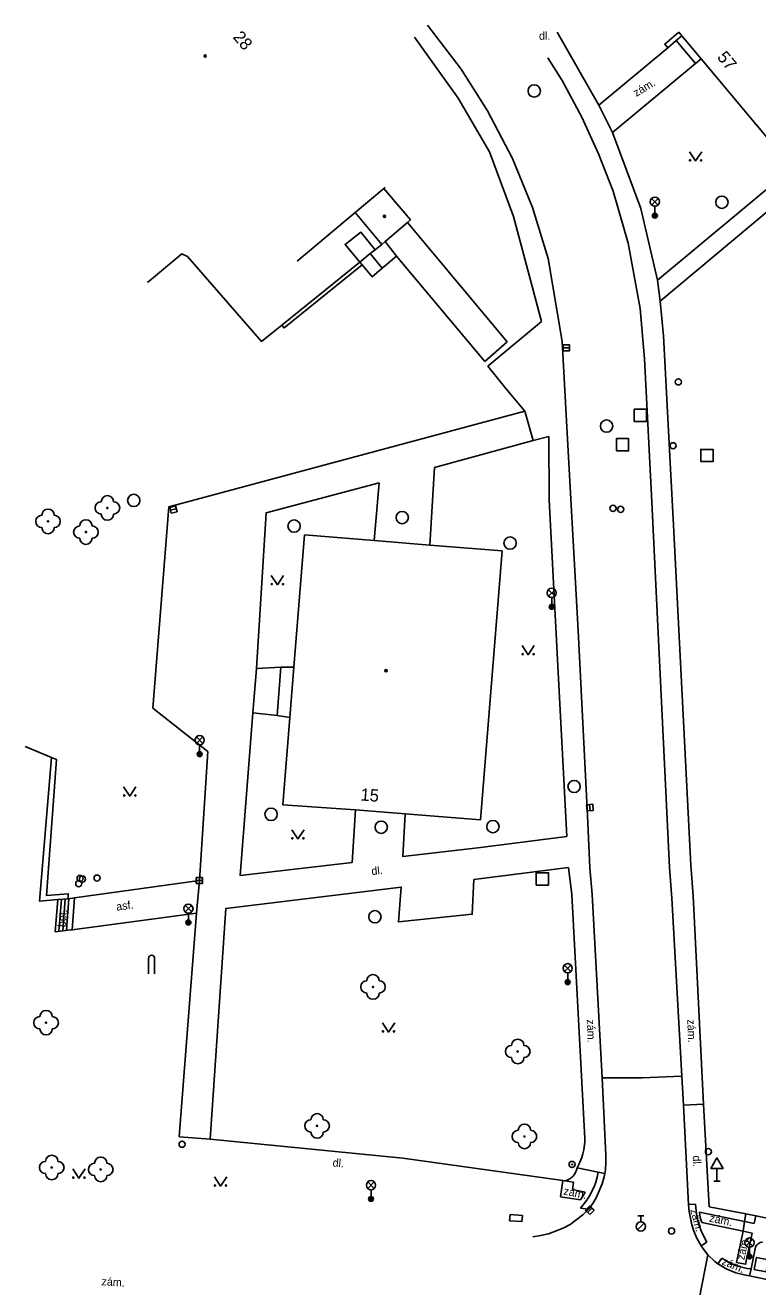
# Model space of a CAD drawing. Extents: x -598341 to -594502, y -1162301 to -1161406.
# Drawn here: x -595007.2 to -594947.8, y -1161530.4 to -1161428 of the extents above; entities that cross this region are included whole.
import ezdxf

# ---------------------------------------------------------------- set-up
doc = ezdxf.new("R2010")
doc.units = 0
for name, color, linetype in [('Vrstva 10', 7, 'Continuous'), ('Vrstva 11', 7, 'Continuous'), ('Vrstva 22', 7, 'Continuous'), ('Vrstva 24', 7, 'Continuous'), ('Vrstva 25', 7, 'Continuous'), ('Vrstva 26', 7, 'Continuous'), ('Vrstva 27', 7, 'Continuous'), ('Vrstva 28', 7, 'Continuous'), ('Vrstva 33', 7, 'Continuous'), ('Vrstva 34', 7, 'Continuous'), ('Vrstva 36', 7, 'Continuous'), ('Vrstva 38', 7, 'Continuous'), ('Vrstva 39', 7, 'Continuous'), ('Vrstva 40', 7, 'Continuous'), ('Vrstva 46', 7, 'Continuous'), ('Vrstva 5', 7, 'Continuous'), ('Vrstva 7', 7, 'Continuous')]:
    doc.layers.add(name, color=color, linetype=linetype)

msp = doc.modelspace()

# ---------------------------------------------------------------- linework, layer by layer
at = {"layer": 'Vrstva 10'}
for points in [[(-594974.58, -1161428), (-594971.86, -1161431.56), (-594969.7, -1161434.94), (-594967.67, -1161438.82), (-594966.06, -1161442.8), (-594964.79, -1161446.94)], [(-594964.81, -1161430.66), (-594963.66, -1161432.5), (-594962.05, -1161435.47), (-594960.69, -1161438.43), (-594959.5, -1161441.47), (-594958.3, -1161445.71)], [(-594954.93, -1161496.39), (-594956.37, -1161466.69), (-594956.96, -1161455.09), (-594957.31, -1161450.99), (-594958.3, -1161445.71)], [(-594964.79, -1161446.94), (-594963.65, -1161453.68), (-594963.21, -1161461.62), (-594962.36, -1161477.15), (-594961.58, -1161492.18), (-594961.39, -1161496.43)], [(-594960.41, -1161513.48), (-594961.2, -1161498.59), (-594961.39, -1161496.43)], [(-594953.93, -1161513.35), (-594954.74, -1161498.89), (-594954.93, -1161496.39)], [(-594960.1, -1161519.77), (-594960.41, -1161513.48)], [(-594953.79, -1161515.7), (-594953.93, -1161513.35)], [(-594953.38, -1161523.77), (-594953.79, -1161515.7)], [(-594960.19, -1161521.25), (-594960.14, -1161520.94), (-594960.09, -1161520.36), (-594960.1, -1161519.77)], [(-594961.5, -1161524.15), (-594961.15, -1161523.68), (-594960.85, -1161523.17), (-594960.39, -1161522.09), (-594960.23, -1161521.52), (-594960.19, -1161521.25)], [(-594953.38, -1161523.77), (-594953.34, -1161524.32), (-594953.12, -1161525.41), (-594952.95, -1161525.94), (-594952.73, -1161526.45), (-594952.47, -1161526.94), (-594952.35, -1161527.13)], [(-594966.04, -1161526.38), (-594965.4, -1161526.29), (-594964.77, -1161526.15), (-594963.56, -1161525.69), (-594963, -1161525.38), (-594961.96, -1161524.61), (-594961.5, -1161524.15)], [(-594952.35, -1161527.13), (-594952.17, -1161527.4), (-594951.83, -1161527.84)], [(-594951.83, -1161527.84), (-594951.26, -1161528.38), (-594951, -1161528.58)], [(-594951, -1161528.58), (-594950.95, -1161528.62), (-594950.27, -1161529.02), (-594949.54, -1161529.31), (-594949.1, -1161529.42)], [(-594949.1, -1161529.42), (-594948.43, -1161529.56)], [(-594948.43, -1161529.56), (-594945.61, -1161530.16), (-594944.23, -1161530.46)]]:
    msp.add_lwpolyline(points, dxfattribs=at)
at = {"layer": 'Vrstva 11'}
for p, q in [((-594960.68, -1161434.49), (-594964.06, -1161428.57)), ((-594954.39, -1161429.24), (-594955.06, -1161429.83)), ((-594953.92, -1161428.86), (-594954.39, -1161429.24)), ((-594952.83, -1161431.11), (-594954.39, -1161429.24)), ((-594955.06, -1161429.83), (-594960.68, -1161434.49)), ((-594952.37, -1161430.72), (-594952.83, -1161431.11)), ((-594959.56, -1161436.72), (-594952.83, -1161431.11)), ((-594934.48, -1161432.67), (-594955.7, -1161450.41)), ((-594959.56, -1161436.72), (-594960.68, -1161434.49)), ((-594957.27, -1161442.89), (-594959.56, -1161436.72)), ((-594955.9, -1161448.71), (-594944.97, -1161439.59)), ((-594955.9, -1161448.71), (-594957.27, -1161442.89)), ((-594976.22, -1161444.02), (-594968.11, -1161453.72)), ((-594978.84, -1161446.23), (-594978.3, -1161445.8)), ((-594977.11, -1161446.76), (-594978.03, -1161445.57)), ((-594980.08, -1161447.24), (-594979.23, -1161446.55)), ((-594978.84, -1161446.23), (-594979.23, -1161446.55)), ((-594979.23, -1161446.55), (-594978.26, -1161447.74)), ((-594978.26, -1161447.74), (-594977.11, -1161446.76)), ((-594977.11, -1161446.76), (-594969.94, -1161455.32)), ((-594986.42, -1161452.35), (-594980.08, -1161447.24)), ((-594980.08, -1161447.24), (-594979.89, -1161447.46)), ((-594955.7, -1161450.41), (-594955.9, -1161448.71)), ((-594955.41, -1161453.21), (-594955.7, -1161450.41)), ((-594954.84, -1161464.01), (-594955.41, -1161453.21)), ((-594966.69, -1161459.35), (-594968.23, -1161457.51)), ((-594966.01, -1161461.71), (-594966.69, -1161459.35)), ((-594964.71, -1161466.53), (-594964.74, -1161461.39)), ((-594954.6, -1161468.6), (-594954.84, -1161464.01)), ((-594963.99, -1161480.01), (-594964.71, -1161466.53)), ((-594953.2, -1161496.22), (-594954.6, -1161468.6)), ((-594988.46, -1161480.24), (-594988.77, -1161483.84)), ((-594988.46, -1161480.24), (-594986.5, -1161480.14)), ((-594985.77, -1161484.22), (-594985.44, -1161480.13)), ((-594963.26, -1161493.89), (-594963.99, -1161480.01)), ((-594988.77, -1161483.84), (-594986.8, -1161484.05)), ((-595007.25, -1161486.58), (-595005.11, -1161487.46)), ((-594993.11, -1161497.46), (-594993.35, -1161500.1)), ((-595003.44, -1161501.45), (-595003.25, -1161498.86)), ((-594994.76, -1161518.26), (-594993.35, -1161500.1)), ((-594963.6, -1161521.82), (-594963.79, -1161523.15)), ((-594962.73, -1161521.94), (-594962.82, -1161522.56)), ((-594953.38, -1161523.77), (-594952.83, -1161523.75)), ((-594948.06, -1161525.31), (-594947.93, -1161524.68)), ((-594952.35, -1161527.13), (-594951.9, -1161526.81)), ((-594951, -1161528.58), (-594950.69, -1161528.12))]:
    msp.add_line(p, q, dxfattribs=at)
for points in [[(-594954.18, -1161428.55), (-594955.32, -1161429.53), (-594955.06, -1161429.83)], [(-594980.08, -1161447.24), (-594981.28, -1161445.8), (-594979.99, -1161444.81), (-594978.84, -1161446.23)], [(-594997.32, -1161448.9), (-594994.52, -1161446.56), (-594994.08, -1161446.77), (-594988.06, -1161453.68), (-594986.42, -1161452.35)], [(-594986.42, -1161452.35), (-594986.23, -1161452.58), (-594979.89, -1161447.46)], [(-594979.89, -1161447.46), (-594979.07, -1161448.44), (-594978.26, -1161447.74)], [(-594966.69, -1161459.35), (-594995.59, -1161467.11), (-594996.88, -1161483.47)], [(-594964.74, -1161461.39), (-594966.01, -1161461.71)], [(-594966.01, -1161461.71), (-594974.01, -1161463.91), (-594974.4, -1161470.21)], [(-594978.91, -1161469.84), (-594978.51, -1161465.17), (-594987.69, -1161467.59), (-594988.46, -1161480.24)], [(-594993.11, -1161497.46), (-594992.41, -1161486.98), (-594996.88, -1161483.47)], [(-594980.43, -1161491.72), (-594980.7, -1161495.98), (-594989.79, -1161497.06), (-594988.77, -1161483.84)], [(-595005.11, -1161487.46), (-595006.09, -1161499.14), (-595004.61, -1161499.01)], [(-595005.11, -1161487.46), (-595004.71, -1161487.63), (-595005.53, -1161498.67), (-595003.76, -1161498.53), (-595003.77, -1161498.93)], [(-594976.39, -1161492.05), (-594976.6, -1161495.5), (-594970.51, -1161494.81), (-594963.26, -1161493.89)], [(-594952.16, -1161515.61), (-594953.02, -1161498.71), (-594953.2, -1161496.22)], [(-594963.13, -1161496.39), (-594970.81, -1161497.38), (-594970.95, -1161500.19), (-594976.95, -1161500.82), (-594976.72, -1161497.99), (-594990.97, -1161499.74), (-594992.23, -1161518.47)], [(-594961.81, -1161518.4), (-594962.87, -1161498.59), (-594963.13, -1161496.39)], [(-595003.25, -1161498.86), (-594993.11, -1161497.46)], [(-595004.61, -1161499.01), (-595004.81, -1161501.61)], [(-595004.61, -1161499.01), (-595003.77, -1161498.93)], [(-595004.31, -1161498.98), (-595004.51, -1161501.58)], [(-595004, -1161498.95), (-595004.21, -1161501.54)], [(-595003.7, -1161498.92), (-595003.9, -1161501.51)], [(-595003.77, -1161498.93), (-595003.25, -1161498.86)], [(-595003.44, -1161501.45), (-594993.35, -1161500.1)], [(-595003.57, -1161501.47), (-595003.44, -1161501.45)], [(-595003.57, -1161501.47), (-595004.81, -1161501.61)], [(-594960.41, -1161513.48), (-594957.14, -1161513.48), (-594953.93, -1161513.35)], [(-594953.79, -1161515.7), (-594952.16, -1161515.61)], [(-594948.74, -1161524.52), (-594951.7, -1161523.95), (-594952.16, -1161515.61)], [(-594994.76, -1161518.26), (-594992.23, -1161518.47)], [(-594992.23, -1161518.47), (-594976.59, -1161520), (-594963.6, -1161521.82)], [(-594962.44, -1161520.79), (-594962.29, -1161520.51), (-594962.05, -1161519.94), (-594961.96, -1161519.64), (-594961.89, -1161519.33), (-594961.81, -1161518.71), (-594961.81, -1161518.4)], [(-594963.44, -1161521.84), (-594963.25, -1161521.79), (-594963.07, -1161521.71), (-594962.91, -1161521.61), (-594962.77, -1161521.48), (-594962.65, -1161521.33), (-594962.48, -1161520.98), (-594962.44, -1161520.79)], [(-594960.72, -1161521.14), (-594962.44, -1161520.79)], [(-594963.6, -1161521.82), (-594963.44, -1161521.84)], [(-594962.73, -1161521.94), (-594963.44, -1161521.84)], [(-594960.72, -1161521.14), (-594960.8, -1161521.54), (-594960.92, -1161521.94), (-594961.06, -1161522.33), (-594961.42, -1161523.07), (-594961.64, -1161523.42), (-594962.15, -1161524.06)], [(-594960.19, -1161521.25), (-594960.72, -1161521.14)], [(-594961.77, -1161522.77), (-594962.82, -1161522.56)], [(-594961.77, -1161522.77), (-594961.96, -1161523.08), (-594962.17, -1161523.38)], [(-594962.17, -1161523.38), (-594963.79, -1161523.15)], [(-594952.83, -1161523.75), (-594952.75, -1161524.56), (-594952.57, -1161525.34), (-594952.28, -1161526.1), (-594951.9, -1161526.81)], [(-594961.5, -1161524.15), (-594962.15, -1161524.06)], [(-594952.5, -1161524.39), (-594952.43, -1161524.81), (-594952.32, -1161525.23)], [(-594952.5, -1161524.39), (-594948.84, -1161525.15)], [(-594948.84, -1161525.15), (-594948.74, -1161524.52)], [(-594947.93, -1161524.68), (-594948.74, -1161524.52)], [(-594884.07, -1161542.11), (-594900.82, -1161536.72), (-594917.31, -1161531.6), (-594930.46, -1161528.3), (-594947.93, -1161524.68)], [(-594952.32, -1161525.23), (-594948.96, -1161525.93)], [(-594949.49, -1161528.47), (-594948.96, -1161525.94), (-594948.96, -1161525.93)], [(-594948.96, -1161525.93), (-594948.84, -1161525.15)], [(-594948.96, -1161525.93), (-594948.22, -1161526.08)], [(-594948.84, -1161525.15), (-594948.06, -1161525.31)], [(-594949.49, -1161528.47), (-594948.75, -1161528.62), (-594948.22, -1161526.08)], [(-594947.38, -1161526.82), (-594947.47, -1161526.83), (-594947.56, -1161526.86), (-594947.65, -1161526.9), (-594947.73, -1161526.95), (-594947.8, -1161527.01), (-594947.86, -1161527.08), (-594947.92, -1161527.16), (-594947.96, -1161527.24)], [(-594953.23, -1161534.8), (-594952.53, -1161531.44), (-594951.83, -1161527.84)], [(-594948.31, -1161528.98), (-594947.96, -1161527.24)], [(-594950.69, -1161528.12), (-594950.15, -1161528.46), (-594949.56, -1161528.72), (-594948.63, -1161528.95), (-594948.31, -1161528.98)], [(-594948.43, -1161529.56), (-594948.31, -1161528.98)]]:
    msp.add_lwpolyline(points, dxfattribs=at)
at = {"layer": 'Vrstva 22'}
for centre in [(-595000.58, -1161467.2), (-595005.4, -1161468.29), (-595002.32, -1161469.16), (-594979.01, -1161506.1), (-595005.56, -1161509), (-594967.26, -1161511.34), (-594983.55, -1161517.38), (-594966.71, -1161518.24), (-595005.1, -1161520.76), (-595001.12, -1161520.92)]:
    msp.add_circle(centre, 0.05, dxfattribs=at)
for centre, start, end in [((-595000.58, -1161466.7), 0, 180), ((-595005.4, -1161467.79), 0, 180), ((-595001.08, -1161467.2), 90, 270), ((-595000.08, -1161467.2), 270, 90), ((-595005.9, -1161468.29), 90, 270), ((-595004.9, -1161468.29), 270, 90), ((-595002.82, -1161469.16), 90, 270), ((-595002.32, -1161468.66), 0, 180), ((-595001.82, -1161469.16), 270, 90), ((-595000.58, -1161467.7), 180, 0), ((-595005.4, -1161468.79), 180, 0), ((-595002.32, -1161469.66), 180, 0), ((-594979.01, -1161505.6), 0, 180), ((-594979.51, -1161506.1), 90, 270), ((-594978.51, -1161506.1), 270, 90), ((-594979.01, -1161506.6), 180, 0), ((-595006.06, -1161509), 90, 270), ((-595005.56, -1161508.5), 0, 180), ((-595005.06, -1161509), 270, 90), ((-595005.56, -1161509.5), 180, 0), ((-594967.26, -1161510.84), 0, 180), ((-594967.76, -1161511.34), 90, 270), ((-594966.76, -1161511.34), 270, 90), ((-594967.26, -1161511.84), 180, 0), ((-594983.55, -1161516.88), 0, 180), ((-594984.05, -1161517.38), 90, 270), ((-594983.05, -1161517.38), 270, 90), ((-594967.21, -1161518.24), 90, 270), ((-594966.71, -1161517.74), 0, 180), ((-594966.21, -1161518.24), 270, 90), ((-594983.55, -1161517.88), 180, 0), ((-594966.71, -1161518.74), 180, 0), ((-595005.1, -1161520.26), 0, 180), ((-595005.6, -1161520.76), 90, 270), ((-595004.6, -1161520.76), 270, 90), ((-595001.62, -1161520.92), 90, 270), ((-595001.12, -1161520.42), 0, 180), ((-595000.62, -1161520.92), 270, 90), ((-595005.1, -1161521.26), 180, 0), ((-595001.12, -1161521.42), 180, 0)]:
    msp.add_arc(centre, 0.5, start, end, dxfattribs=at)
at = {"layer": 'Vrstva 24'}
msp.add_lwpolyline([(-594967.92, -1161525.08), (-594966.92, -1161525.15), (-594966.88, -1161524.66), (-594967.88, -1161524.59)], close=True, dxfattribs=at)
at = {"layer": 'Vrstva 25'}
for radius in [0.25, 0.0303]:
    msp.add_circle((-594962.84, -1161520.51), radius, dxfattribs=at)
at = {"layer": 'Vrstva 26'}
for points in [[(-594957.79, -1161460.19), (-594956.79, -1161460.19), (-594956.79, -1161459.19), (-594957.79, -1161459.19)], [(-594959.25, -1161462.57), (-594958.25, -1161462.57), (-594958.25, -1161461.57), (-594959.25, -1161461.57)], [(-594952.39, -1161463.44), (-594951.39, -1161463.44), (-594951.39, -1161462.44), (-594952.39, -1161462.44)], [(-594965.75, -1161497.82), (-594964.75, -1161497.82), (-594964.75, -1161496.82), (-594965.75, -1161496.82)], [(-594946.89, -1161528.27), (-594947.86, -1161528.06), (-594948.07, -1161529.03), (-594947.09, -1161529.24)]]:
    msp.add_lwpolyline(points, close=True, dxfattribs=at)
at = {"layer": 'Vrstva 27'}
for p, q in [((-594963.56, -1161454.2), (-594963.06, -1161454.2)), ((-594995.46, -1161467.39), (-594994.98, -1161467.27)), ((-594961.42, -1161491.28), (-594961.38, -1161491.78)), ((-594993.36, -1161497.46), (-594992.86, -1161497.46)), ((-594961.58, -1161524.42), (-594961.24, -1161524.06))]:
    msp.add_line(p, q, dxfattribs=at)
for points in [[(-594963.56, -1161454.45), (-594963.06, -1161454.45), (-594963.06, -1161453.95), (-594963.56, -1161453.95)], [(-594995.4, -1161467.63), (-594994.92, -1161467.51), (-594995.04, -1161467.03), (-594995.52, -1161467.15)], [(-594961.67, -1161491.3), (-594961.63, -1161491.8), (-594961.13, -1161491.76), (-594961.17, -1161491.26)], [(-594993.36, -1161497.71), (-594992.86, -1161497.71), (-594992.86, -1161497.21), (-594993.36, -1161497.21)], [(-594961.4, -1161524.59), (-594961.06, -1161524.23), (-594961.42, -1161523.89), (-594961.76, -1161524.25)]]:
    msp.add_lwpolyline(points, close=True, dxfattribs=at)
for centre in [(-594965.92, -1161433.34), (-594950.68, -1161442.38), (-594960.04, -1161460.55), (-594998.44, -1161466.59), (-594976.64, -1161467.98), (-594985.42, -1161468.67), (-594967.88, -1161470.05), (-594962.68, -1161489.82), (-594987.29, -1161492.08), (-594978.34, -1161493.13), (-594969.27, -1161493.08), (-594978.85, -1161500.4)]:
    msp.add_circle(centre, 0.5, dxfattribs=at)
at = {"layer": 'Vrstva 28'}
for p, q in [((-594957.51, -1161524.68), (-594957.01, -1161524.68)), ((-594957.26, -1161525.18), (-594957.26, -1161524.68)), ((-594957.52, -1161525.82), (-594956.99, -1161525.29))]:
    msp.add_line(p, q, dxfattribs=at)
for centre, radius in [((-594954.21, -1161456.96), 0.25), ((-594954.64, -1161462.15), 0.25), ((-594959.52, -1161467.23), 0.25), ((-594958.9, -1161467.31), 0.25), ((-595002.79, -1161497.29), 0.25), ((-595002.6, -1161497.34), 0.25), ((-595001.41, -1161497.26), 0.25), ((-595002.9, -1161497.71), 0.25), ((-594994.51, -1161518.87), 0.25), ((-594951.77, -1161519.48), 0.25), ((-594957.26, -1161525.55), 0.375), ((-594954.77, -1161525.92), 0.25)]:
    msp.add_circle(centre, radius, dxfattribs=at)
at = {"layer": 'Vrstva 33'}
for p, q in [((-594956.39, -1161442.6), (-594955.85, -1161442.07)), ((-594956.39, -1161442.07), (-594955.85, -1161442.6)), ((-594956.12, -1161442.71), (-594956.12, -1161443.46)), ((-594964.77, -1161474.37), (-594964.23, -1161473.84)), ((-594964.77, -1161473.84), (-594964.23, -1161474.37)), ((-594964.5, -1161474.48), (-594964.5, -1161475.23)), ((-594993.35, -1161486.33), (-594992.83, -1161485.8)), ((-594993.35, -1161485.8), (-594992.83, -1161486.33)), ((-594993.09, -1161486.44), (-594993.09, -1161487.19)), ((-594994.27, -1161500), (-594993.73, -1161499.47)), ((-594994.27, -1161499.47), (-594993.73, -1161500)), ((-594994, -1161500.11), (-594994, -1161500.86)), ((-594963.46, -1161504.85), (-594962.94, -1161504.32)), ((-594963.46, -1161504.32), (-594962.94, -1161504.85)), ((-594963.2, -1161504.96), (-594963.2, -1161505.71)), ((-594979.44, -1161522.46), (-594978.91, -1161521.93)), ((-594979.44, -1161521.93), (-594978.91, -1161522.46)), ((-594979.17, -1161522.57), (-594979.17, -1161523.32)), ((-594948.7, -1161527.13), (-594948.18, -1161526.6)), ((-594948.7, -1161526.6), (-594948.18, -1161527.13)), ((-594948.44, -1161527.24), (-594948.44, -1161527.99))]:
    msp.add_line(p, q, dxfattribs=at)
for centre, radius in [((-594956.12, -1161442.33), 0.375), ((-594956.12, -1161443.46), 0.2), ((-594956.12, -1161443.46), 0.145), ((-594956.12, -1161443.46), 0.0876), ((-594964.5, -1161474.1), 0.375), ((-594964.5, -1161475.23), 0.2), ((-594964.5, -1161475.23), 0.145), ((-594964.5, -1161475.23), 0.0876), ((-594993.09, -1161486.06), 0.375), ((-594993.09, -1161487.19), 0.2), ((-594993.09, -1161487.19), 0.145), ((-594993.09, -1161487.19), 0.0876), ((-594994, -1161499.74), 0.375), ((-594994, -1161500.86), 0.2), ((-594994, -1161500.86), 0.145), ((-594994, -1161500.86), 0.0876), ((-594963.2, -1161504.58), 0.375), ((-594963.2, -1161505.71), 0.2), ((-594963.2, -1161505.71), 0.145), ((-594963.2, -1161505.71), 0.0876), ((-594979.17, -1161522.2), 0.375), ((-594979.17, -1161523.32), 0.2), ((-594979.17, -1161523.32), 0.145), ((-594979.17, -1161523.32), 0.0876), ((-594948.44, -1161526.86), 0.375), ((-594948.44, -1161527.99), 0.2), ((-594948.44, -1161527.99), 0.145), ((-594948.44, -1161527.99), 0.0876)]:
    msp.add_circle(centre, radius, dxfattribs=at)
at = {"layer": 'Vrstva 34'}
for p, q in [((-594951.08, -1161520.84), (-594951.08, -1161521.86)), ((-594951.33, -1161521.86), (-594950.83, -1161521.86))]:
    msp.add_line(p, q, dxfattribs=at)
msp.add_lwpolyline([(-594951.58, -1161520.84), (-594950.58, -1161520.84), (-594951.08, -1161519.98)], close=True, dxfattribs=at)
at = {"layer": 'Vrstva 36'}
for points in [[(-594953.31, -1161438.27), (-594952.81, -1161439.02), (-594952.31, -1161438.27)], [(-594987.27, -1161472.69), (-594986.77, -1161473.44), (-594986.27, -1161472.69)], [(-594966.91, -1161478.37), (-594966.41, -1161479.12), (-594965.91, -1161478.37)], [(-594999.26, -1161489.85), (-594998.76, -1161490.6), (-594998.26, -1161489.85)], [(-594985.61, -1161493.33), (-594985.11, -1161494.08), (-594984.61, -1161493.33)], [(-594978.25, -1161509.01), (-594977.75, -1161509.76), (-594977.25, -1161509.01)], [(-595003.39, -1161520.88), (-595002.89, -1161521.63), (-595002.39, -1161520.88)], [(-594991.89, -1161521.52), (-594991.39, -1161522.27), (-594990.89, -1161521.52)]]:
    msp.add_lwpolyline(points, dxfattribs=at)
for centre in [(-594953.26, -1161438.97), (-594952.36, -1161438.97), (-594987.22, -1161473.39), (-594986.32, -1161473.39), (-594966.86, -1161479.07), (-594965.96, -1161479.07), (-594999.21, -1161490.55), (-594998.31, -1161490.55), (-594985.56, -1161494.03), (-594984.66, -1161494.03), (-594978.2, -1161509.71), (-594977.3, -1161509.71), (-595003.34, -1161521.58), (-595002.44, -1161521.58), (-594991.84, -1161522.22), (-594990.94, -1161522.22)]:
    msp.add_circle(centre, 0.05, dxfattribs=at)
at = {"layer": 'Vrstva 38'}
for points in [[(-594997.24, -1161505.03), (-594997.24, -1161503.78)], [(-594996.74, -1161505.03), (-594996.74, -1161503.78)]]:
    msp.add_lwpolyline(points, dxfattribs=at)
msp.add_arc((-594996.99, -1161503.78), 0.25, 0, 180, dxfattribs=at)
at = {"layer": 'Vrstva 39'}
for centre, radius in [((-594992.64, -1161430.49), 0.09), ((-594992.64, -1161430.49), 0.0398), ((-594978.08, -1161443.52), 0.09), ((-594978.08, -1161443.52), 0.0398), ((-594977.95, -1161480.42), 0.09), ((-594977.95, -1161480.42), 0.0398)]:
    msp.add_circle(centre, radius, dxfattribs=at)
at = {"layer": 'Vrstva 5'}
for p, q in [((-594953.92, -1161428.86), (-594954.18, -1161428.55)), ((-594952.37, -1161430.72), (-594953.92, -1161428.86)), ((-594944.97, -1161439.59), (-594952.37, -1161430.72)), ((-594978.14, -1161441.26), (-594980.46, -1161443.21)), ((-594978.02, -1161441.16), (-594978.14, -1161441.26)), ((-594978.14, -1161441.26), (-594975.96, -1161443.79)), ((-594980.46, -1161443.21), (-594985.17, -1161447.16)), ((-594978.3, -1161445.8), (-594980.46, -1161443.21)), ((-594976.22, -1161444.02), (-594978.03, -1161445.57)), ((-594975.96, -1161443.79), (-594976.22, -1161444.02)), ((-594978.03, -1161445.57), (-594978.3, -1161445.8)), ((-594985.44, -1161480.13), (-594984.57, -1161469.38)), ((-594984.57, -1161469.38), (-594978.91, -1161469.84)), ((-594978.91, -1161469.84), (-594974.4, -1161470.21)), ((-594974.4, -1161470.21), (-594968.52, -1161470.68)), ((-594968.52, -1161470.68), (-594970.28, -1161492.54)), ((-594986.8, -1161484.05), (-594986.5, -1161480.14)), ((-594986.5, -1161480.14), (-594985.44, -1161480.13)), ((-594985.77, -1161484.22), (-594986.8, -1161484.05)), ((-594986.33, -1161491.31), (-594985.77, -1161484.22)), ((-594980.43, -1161491.72), (-594986.33, -1161491.31)), ((-594976.39, -1161492.05), (-594980.43, -1161491.72)), ((-594970.28, -1161492.54), (-594976.39, -1161492.05))]:
    msp.add_line(p, q, dxfattribs=at)
at = {"layer": 'Vrstva 7'}
for p, q in [((-594972.1, -1161433.91), (-594975.64, -1161428.98)), ((-594969.55, -1161438.28), (-594972.1, -1161433.91)), ((-594967.6, -1161443.54), (-594969.55, -1161438.28)), ((-594966.55, -1161447.48), (-594967.6, -1161443.54)), ((-594965.34, -1161452.06), (-594966.55, -1161447.48)), ((-594969.68, -1161455.69), (-594965.34, -1161452.06)), ((-594968.11, -1161453.72), (-594969.94, -1161455.32)), ((-594968.23, -1161457.51), (-594969.68, -1161455.69))]:
    msp.add_line(p, q, dxfattribs=at)

# ---------------------------------------------------------------- texts
at = {"layer": 'Vrstva 40'}
msp.add_text('dl.', height=0.65, dxfattribs=at).set_placement((-594965.53, -1161429.18))
for s, rotation, p in [('zám.', 31.16, (-594957.63, -1161433.83)), ('dl.', 7.0013, (-594979.1, -1161497.02)), (' asf.', 7.6483, (-595000.06, -1161499.94)), ('bet.', 85.6172, (-595003.97, -1161501.26)), ('zám.', 272.0112, (-594961.65, -1161508.74)), ('zám.', 272.0112, (-594953.49, -1161508.74)), ('dl.', 272.1279, (-594953.04, -1161519.8)), ('dl.', 354.5988, (-594982.31, -1161520.67)), ('zám.', 348.4872, (-594963.58, -1161522.95)), ('zám.', 284.8152, (-594953.25, -1161524.21)), ('zám.', 348.4872, (-594951.74, -1161525.15)), ('zám.', 77.6572, (-594948.86, -1161528.31)), ('zám.', 336.9233, (-594950.74, -1161528.61)), ('zám.', 356.4785, (-595001.07, -1161530.32))]:
    msp.add_text(s, height=0.65, rotation=rotation, dxfattribs=at).set_placement(p)
at = {"layer": 'Vrstva 46'}
for s, rotation, p in [('28', 310.68, (-594990.44, -1161428.99)), ('57', 309.79, (-594951.12, -1161430.62)), ('15', 355.39, (-594980.05, -1161490.95))]:
    msp.add_text(s, height=1, rotation=rotation, dxfattribs=at).set_placement(p)

doc.saveas('drawing.dxf')
